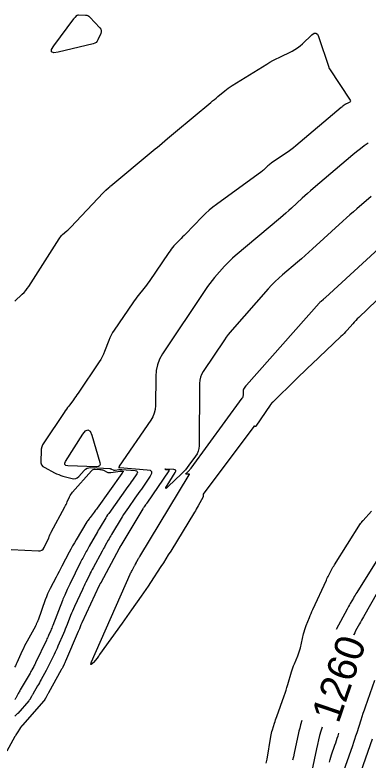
# Model space of a CAD drawing. Extents: x 658976 to 668721, y 639543 to 647196.
# Drawn here: x 661516.6 to 661589.2, y 642628.4 to 642781.7 of the extents above; entities that cross this region are included whole.
import ezdxf

# ---------------------------------------------------------------- set-up
doc = ezdxf.new("R2010")
doc.units = 0
for name, color, linetype in [('Ex_Contour Labels', 7, 'Continuous'), ('Ex_Major Contours', 7, 'Continuous'), ('Ex_Minor Contours', 7, 'Continuous')]:
    doc.layers.add(name, color=color, linetype=linetype)

msp = doc.modelspace()

# ---------------------------------------------------------------- linework, layer by layer
at = {"layer": 'Ex_Major Contours'}
for points in [[(661533.51, 642776.3), (661533.29, 642776.06), (661533.02, 642775.89), (661532.7, 642775.77), (661525.5, 642774.04), (661524.58, 642773.92), (661524.13, 642774.1), (661524.14, 642774.6), (661524.61, 642775.39), (661528.75, 642780.93), (661528.82, 642781.02), (661528.89, 642781.1), (661528.96, 642781.18), (661529.03, 642781.26), (661529.33, 642781.57), (661529.41, 642781.64), (661529.5, 642781.69), (661529.59, 642781.72), (661529.7, 642781.73), (661531.11, 642781.7), (661531.37, 642781.67), (661531.61, 642781.59), (661531.83, 642781.46), (661532.02, 642781.29), (661534.05, 642779.07), (661534.24, 642778.8), (661534.34, 642778.52), (661534.34, 642778.21), (661534.25, 642777.9), (661533.68, 642776.59)], [(661534.1, 642689.24), (661534.01, 642688.96), (661533.76, 642688.81), (661533.37, 642688.77), (661527.5, 642688.97), (661527.09, 642689.04), (661526.87, 642689.22), (661526.85, 642689.49), (661527.02, 642689.88), (661530.56, 642695.49), (661531.13, 642696.19), (661531.62, 642696.38), (661532.05, 642696.07), (661532.4, 642695.24), (661534.04, 642689.63)]]:
    msp.add_lwpolyline(points, close=True, dxfattribs=at)
for points in [[(661516.57, 642722.86), (661518.13, 642724.29), (661518.5, 642724.64), (661518.84, 642725.02), (661519.15, 642725.43), (661519.44, 642725.85), (661525.69, 642735.67), (661525.85, 642735.9), (661526.02, 642736.12), (661526.21, 642736.33), (661526.42, 642736.53), (661527.27, 642737.28), (661527.48, 642737.47), (661527.68, 642737.67), (661527.89, 642737.87), (661528.08, 642738.07), (661534.77, 642745.15), (661534.89, 642745.27), (661535.02, 642745.4), (661535.15, 642745.52), (661535.28, 642745.64), (661535.82, 642746.12), (661535.95, 642746.24), (661536.09, 642746.35), (661536.22, 642746.47), (661536.36, 642746.59), (661544.64, 642753.49), (661545.06, 642753.84), (661545.47, 642754.19), (661545.89, 642754.54), (661546.31, 642754.89), (661547.98, 642756.29), (661548.39, 642756.64), (661548.81, 642756.99), (661549.23, 642757.34), (661549.65, 642757.69), (661556.9, 642763.74), (661557.26, 642764.04), (661557.61, 642764.33), (661557.97, 642764.63), (661558.32, 642764.93), (661559.74, 642766.12), (661560.1, 642766.41), (661560.47, 642766.68), (661560.85, 642766.95), (661561.24, 642767.2), (661568.42, 642771.62), (661569.03, 642771.98), (661569.65, 642772.34), (661570.29, 642772.67), (661570.92, 642772.99), (661573.59, 642774.3), (661574.17, 642774.61), (661574.72, 642774.96), (661575.25, 642775.36), (661575.75, 642775.79), (661577.68, 642777.62), (661578.12, 642777.94), (661578.5, 642777.99), (661578.81, 642777.77), (661579.05, 642777.27), (661581.12, 642770.95), (661581.15, 642770.87), (661581.19, 642770.79), (661581.23, 642770.71), (661581.27, 642770.64), (661585.53, 642764.16), (661585.58, 642764.04), (661585.59, 642763.95), (661585.54, 642763.86), (661585.43, 642763.79), (661584.89, 642763.51), (661584.78, 642763.46), (661584.68, 642763.4), (661584.58, 642763.33), (661584.48, 642763.27), (661584.09, 642762.99), (661583.99, 642762.92), (661583.89, 642762.85), (661583.8, 642762.78), (661583.71, 642762.7), (661574.38, 642754.79), (661573.87, 642754.37), (661573.34, 642753.97), (661572.81, 642753.57), (661572.26, 642753.2), (661569.31, 642751.23), (661569.13, 642751.11), (661568.96, 642750.98), (661568.79, 642750.84), (661568.63, 642750.69), (661568.01, 642750.09), (661567.85, 642749.94), (661567.68, 642749.8), (661567.52, 642749.67), (661567.34, 642749.54), (661558.05, 642742.75), (661557.28, 642742.17), (661556.54, 642741.55), (661555.82, 642740.9), (661555.13, 642740.22), (661551.67, 642736.65), (661551.37, 642736.35), (661551.08, 642736.04), (661550.78, 642735.74), (661550.49, 642735.43), (661549.31, 642734.2), (661549.03, 642733.88), (661548.76, 642733.56), (661548.5, 642733.22), (661548.25, 642732.88), (661544.19, 642726.9), (661543.93, 642726.53), (661543.66, 642726.16), (661543.38, 642725.79), (661543.1, 642725.43), (661541.95, 642723.99), (661541.67, 642723.63), (661541.39, 642723.26), (661541.12, 642722.89), (661540.86, 642722.52), (661537.01, 642716.88), (661536.69, 642716.37), (661536.39, 642715.85), (661536.13, 642715.3), (661535.9, 642714.75), (661535.03, 642712.48), (661534.8, 642711.92), (661534.54, 642711.37), (661534.24, 642710.85), (661533.92, 642710.34), (661529.58, 642703.89), (661529.35, 642703.55), (661529.12, 642703.22), (661528.89, 642702.89), (661528.65, 642702.56), (661527.68, 642701.26), (661527.44, 642700.93), (661527.2, 642700.6), (661526.97, 642700.27), (661526.74, 642699.94), (661522.55, 642693.72), (661522.31, 642693.31), (661522.14, 642692.88), (661522.02, 642692.42), (661521.98, 642691.95), (661521.91, 642690.02), (661521.95, 642689.57), (661522.1, 642689.18), (661522.36, 642688.86), (661522.73, 642688.61), (661524.77, 642687.54), (661525.19, 642687.33), (661525.61, 642687.15), (661526.04, 642686.99), (661526.49, 642686.86), (661528.36, 642686.35), (661528.75, 642686.29), (661529.11, 642686.34), (661529.43, 642686.49), (661529.73, 642686.76), (661530.84, 642688.01), (661531.14, 642688.28), (661531.47, 642688.47), (661531.83, 642688.58), (661532.23, 642688.6), (661536.09, 642688.41), (661536.19, 642688.4), (661536.29, 642688.38), (661536.38, 642688.35), (661536.48, 642688.31), (661536.84, 642688.14), (661536.93, 642688.1), (661537.03, 642688.08), (661537.12, 642688.07), (661537.22, 642688.08), (661537.96, 642688.19), (661538.11, 642688.2), (661538.27, 642688.21), (661538.43, 642688.22), (661538.58, 642688.21), (661541.3, 642688.01), (661541.61, 642687.94), (661541.77, 642687.8), (661541.78, 642687.59), (661541.64, 642687.3), (661540.75, 642686.01), (661540.53, 642685.69), (661540.3, 642685.36), (661540.08, 642685.04), (661539.85, 642684.72), (661535.89, 642679.17), (661535.67, 642678.87), (661535.47, 642678.56), (661535.27, 642678.25), (661535.07, 642677.93), (661534.31, 642676.66), (661534.12, 642676.34), (661533.93, 642676.02), (661533.74, 642675.7), (661533.56, 642675.38), (661531.9, 642672.46), (661531.74, 642672.19), (661531.59, 642671.91), (661531.44, 642671.63), (661531.29, 642671.35), (661530.69, 642670.24), (661530.54, 642669.96), (661530.39, 642669.68), (661530.25, 642669.4), (661530.11, 642669.12), (661527.92, 642664.65), (661527.78, 642664.37), (661527.65, 642664.09), (661527.51, 642663.8), (661527.38, 642663.52), (661526.85, 642662.39), (661526.72, 642662.1), (661526.59, 642661.81), (661526.47, 642661.52), (661526.36, 642661.23), (661524.37, 642656.11), (661524.27, 642655.85), (661524.17, 642655.6), (661524.06, 642655.35), (661523.96, 642655.1), (661523.52, 642654.09), (661523.41, 642653.84), (661523.3, 642653.59), (661523.18, 642653.34), (661523.07, 642653.09), (661520.85, 642648.42), (661520.77, 642648.24), (661520.68, 642648.06), (661520.58, 642647.88), (661520.49, 642647.71), (661520.1, 642647), (661520.01, 642646.83), (661519.91, 642646.65), (661519.81, 642646.48), (661519.71, 642646.31), (661517.7, 642642.86), (661517.59, 642642.67), (661517.48, 642642.49), (661517.38, 642642.3), (661517.27, 642642.11), (661516.77, 642641.2), (661516.71, 642641.1), (661516.64, 642640.99), (661516.57, 642640.9)], [(661591.17, 642662.97), (661588.25, 642657.92), (661588.04, 642657.56), (661587.83, 642657.2), (661587.63, 642656.83), (661587.43, 642656.47), (661586.65, 642655), (661586.46, 642654.63), (661586.28, 642654.25), (661586.22, 642654.1)], [(661579.75, 642635.18), (661579.52, 642634.4), (661579.25, 642633.49), (661579.01, 642632.57), (661578.79, 642631.65), (661578.59, 642630.72), (661577.68, 642626.22)]]:
    msp.add_lwpolyline(points, dxfattribs=at)
at = {"layer": 'Ex_Minor Contours'}
for points in [[(661589.25, 642755.37), (661588.44, 642754.79), (661587.64, 642754.19), (661586.85, 642753.56), (661586.08, 642752.92), (661577.92, 642746.01), (661577.35, 642745.52), (661576.78, 642745.02), (661576.22, 642744.52), (661575.66, 642744.01), (661573.44, 642741.98), (661572.89, 642741.47), (661572.33, 642740.97), (661571.76, 642740.48), (661571.19, 642739.99), (661561.92, 642732.17), (661561.34, 642731.66), (661560.78, 642731.13), (661560.24, 642730.58), (661559.71, 642730.01), (661557.67, 642727.69), (661557.16, 642727.1), (661556.68, 642726.5), (661556.22, 642725.88), (661555.79, 642725.24), (661546.97, 642711.98), (661546.36, 642710.9), (661545.92, 642709.77), (661545.65, 642708.59), (661545.55, 642707.35), (661545.5, 642701.37), (661545.44, 642700.56), (661545.26, 642699.79), (661544.96, 642699.05), (661544.55, 642698.35), (661538.06, 642688.91), (661538.04, 642688.88), (661538.04, 642688.85), (661538.04, 642688.82), (661538.04, 642688.79), (661538.08, 642688.65), (661538.08, 642688.63), (661538.08, 642688.61), (661538.06, 642688.6), (661538.04, 642688.6), (661537.91, 642688.6), (661537.89, 642688.6), (661537.88, 642688.6), (661537.89, 642688.6), (661537.91, 642688.6), (661538.13, 642688.59), (661538.13, 642688.59), (661538.14, 642688.58), (661538.14, 642688.58), (661538.16, 642688.59), (661538.16, 642688.59), (661543.8, 642688.17), (661544.39, 642688.05), (661544.69, 642687.79), (661544.71, 642687.39), (661544.44, 642686.86), (661542.61, 642684.19), (661542.28, 642683.72), (661541.95, 642683.24), (661541.61, 642682.76), (661541.28, 642682.29), (661539.93, 642680.4), (661539.6, 642679.92), (661539.27, 642679.44), (661538.96, 642678.95), (661538.65, 642678.46), (661536.47, 642674.82), (661536.3, 642674.54), (661536.13, 642674.26), (661535.97, 642673.97), (661535.8, 642673.69), (661535.16, 642672.55), (661535, 642672.26), (661534.84, 642671.98), (661534.68, 642671.69), (661534.52, 642671.4), (661532.69, 642667.99), (661532.49, 642667.62), (661532.3, 642667.25), (661532.11, 642666.88), (661531.92, 642666.5), (661531.19, 642665.01), (661531.01, 642664.64), (661530.83, 642664.26), (661530.65, 642663.88), (661530.47, 642663.51), (661528.83, 642660), (661528.63, 642659.55), (661528.43, 642659.09), (661528.24, 642658.63), (661528.05, 642658.17), (661527.33, 642656.3), (661527.15, 642655.84), (661526.96, 642655.38), (661526.77, 642654.92), (661526.57, 642654.46), (661525.45, 642651.88), (661525.26, 642651.45), (661525.07, 642651.03), (661524.88, 642650.6), (661524.68, 642650.18), (661523.88, 642648.5), (661523.68, 642648.08), (661523.47, 642647.67), (661523.26, 642647.26), (661523.04, 642646.85), (661522.01, 642644.98), (661521.83, 642644.66), (661521.65, 642644.33), (661521.47, 642644.01), (661521.28, 642643.69), (661520.29, 642641.99), (661520.22, 642641.87), (661520.16, 642641.76), (661520.09, 642641.64), (661520.03, 642641.53), (661519.77, 642641.06), (661519.71, 642640.95), (661519.63, 642640.84), (661519.56, 642640.73), (661519.47, 642640.63), (661517.2, 642638.04), (661517.14, 642637.98), (661517.09, 642637.92), (661517.03, 642637.86), (661516.96, 642637.81), (661516.71, 642637.6), (661516.65, 642637.55), (661516.59, 642637.49)], [(661589.86, 642744.35), (661586.93, 642741.86), (661586.2, 642741.24), (661585.48, 642740.61), (661584.76, 642739.97), (661584.05, 642739.32), (661577.8, 642733.57), (661577.04, 642732.89), (661576.28, 642732.21), (661575.51, 642731.54), (661574.73, 642730.87), (661571.61, 642728.24), (661570.84, 642727.57), (661570.1, 642726.87), (661569.39, 642726.14), (661568.7, 642725.39), (661561.25, 642716.96), (661560.83, 642716.46), (661560.43, 642715.96), (661560.04, 642715.44), (661559.67, 642714.9), (661555.31, 642708.34), (661554.99, 642707.78), (661554.76, 642707.18), (661554.62, 642706.56), (661554.57, 642705.92), (661554.46, 642693.07), (661554.41, 642692.5), (661554.28, 642691.96), (661554.06, 642691.45), (661553.76, 642690.96), (661552.38, 642689.08), (661552.02, 642688.62), (661551.65, 642688.17), (661551.26, 642687.74), (661550.84, 642687.33), (661548.12, 642684.72), (661547.76, 642684.4), (661547.6, 642684.32), (661547.64, 642684.5), (661547.88, 642684.91), (661549.56, 642687.61), (661549.67, 642687.86), (661549.66, 642688.04), (661549.51, 642688.15), (661549.25, 642688.19), (661547.56, 642688.25), (661547.45, 642688.26), (661547.42, 642688.26), (661547.45, 642688.25), (661547.56, 642688.24), (661548.15, 642688.2), (661548.27, 642688.18), (661548.33, 642688.12), (661548.33, 642688.04), (661548.28, 642687.94), (661543.74, 642681.31), (661543.67, 642681.21), (661543.6, 642681.11), (661543.53, 642681.01), (661543.46, 642680.92), (661543.19, 642680.53), (661543.12, 642680.44), (661543.06, 642680.34), (661542.99, 642680.24), (661542.93, 642680.14), (661538.4, 642672.6), (661538.37, 642672.55), (661538.33, 642672.49), (661538.3, 642672.44), (661538.27, 642672.38), (661538.14, 642672.16), (661538.11, 642672.1), (661538.08, 642672.05), (661538.05, 642671.99), (661538.02, 642671.93), (661534.25, 642664.92), (661534.22, 642664.87), (661534.2, 642664.82), (661534.17, 642664.77), (661534.15, 642664.73), (661534.05, 642664.53), (661534.03, 642664.48), (661534.01, 642664.44), (661533.98, 642664.39), (661533.96, 642664.34), (661530.38, 642656.67), (661530.31, 642656.52), (661530.25, 642656.37), (661530.18, 642656.22), (661530.12, 642656.07), (661529.88, 642655.46), (661529.82, 642655.3), (661529.76, 642655.15), (661529.7, 642655), (661529.63, 642654.85), (661526.99, 642648.76), (661526.92, 642648.61), (661526.85, 642648.46), (661526.78, 642648.31), (661526.71, 642648.16), (661526.43, 642647.56), (661526.36, 642647.41), (661526.29, 642647.27), (661526.21, 642647.12), (661526.13, 642646.97), (661523.54, 642642.26), (661523.47, 642642.13), (661523.4, 642642.01), (661523.33, 642641.89), (661523.26, 642641.77), (661522.88, 642641.12), (661522.86, 642641.07), (661522.83, 642641.03), (661522.81, 642640.99), (661522.78, 642640.94), (661522.68, 642640.77), (661522.66, 642640.72), (661522.63, 642640.68), (661522.6, 642640.64), (661522.57, 642640.6), (661518.2, 642635.61), (661518.18, 642635.59), (661518.17, 642635.58), (661518.16, 642635.57), (661518.14, 642635.55), (661518.08, 642635.5), (661518.06, 642635.49), (661518.05, 642635.48), (661518.04, 642635.46), (661518.02, 642635.45), (661517.82, 642635.21), (661517.78, 642635.17), (661517.74, 642635.12), (661517.71, 642635.07), (661517.68, 642635.02), (661517.05, 642634.01), (661516.94, 642633.83), (661516.83, 642633.64), (661516.72, 642633.45), (661516.61, 642633.26), (661514.95, 642630.28)], [(661598.25, 642730.05), (661587.32, 642719.49), (661587, 642719.18), (661586.68, 642718.86), (661586.38, 642718.53), (661586.08, 642718.19), (661584.89, 642716.84), (661584.59, 642716.51), (661584.28, 642716.18), (661583.96, 642715.86), (661583.64, 642715.55), (661577.62, 642709.86), (661576.8, 642709.09), (661575.98, 642708.31), (661575.17, 642707.52), (661574.36, 642706.73), (661569.62, 642702.09), (661569.57, 642702.04), (661569.52, 642701.99), (661569.48, 642701.94), (661569.43, 642701.89), (661569.25, 642701.67), (661569.21, 642701.62), (661569.17, 642701.57), (661569.13, 642701.51), (661569.09, 642701.45), (661566.14, 642697.1), (661566.12, 642697.07), (661566.09, 642697.05), (661566.05, 642697.05), (661566.01, 642697.06), (661565.84, 642697.12), (661565.8, 642697.13), (661565.77, 642697.13), (661565.74, 642697.11), (661565.71, 642697.08), (661555.33, 642683.16), (661555.31, 642683.12), (661555.29, 642683.08), (661555.29, 642683.03), (661555.29, 642682.98), (661555.33, 642682.79), (661555.33, 642682.74), (661555.33, 642682.7), (661555.32, 642682.65), (661555.3, 642682.61), (661554.26, 642680.71), (661554.08, 642680.38), (661553.89, 642680.05), (661553.7, 642679.73), (661553.5, 642679.41), (661548.63, 642671.43), (661548.14, 642670.63), (661547.64, 642669.83), (661547.13, 642669.03), (661546.62, 642668.24), (661544.46, 642664.93), (661543.99, 642664.23), (661543.52, 642663.52), (661543.04, 642662.83), (661542.56, 642662.13), (661540.61, 642659.37), (661540.12, 642658.68), (661539.63, 642657.99), (661539.14, 642657.3), (661538.65, 642656.61), (661534.03, 642650.14), (661533.9, 642649.96), (661533.77, 642649.78), (661533.63, 642649.61), (661533.49, 642649.43), (661532.74, 642648.52), (661532.7, 642648.46), (661532.64, 642648.41), (661532.59, 642648.36), (661532.53, 642648.31), (661532.27, 642648.11), (661532.23, 642648.09), (661532.21, 642648.09), (661532.2, 642648.11), (661532.21, 642648.15), (661532.3, 642648.45), (661532.31, 642648.46), (661532.31, 642648.48), (661532.32, 642648.49), (661532.32, 642648.5), (661532.35, 642648.56), (661532.36, 642648.57), (661532.36, 642648.59), (661532.37, 642648.6), (661532.38, 642648.62), (661540.3, 642666.66), (661540.39, 642666.86), (661540.48, 642667.05), (661540.58, 642667.25), (661540.68, 642667.44), (661541.21, 642668.41), (661541.26, 642668.49), (661541.31, 642668.58), (661541.35, 642668.66), (661541.4, 642668.75), (661541.57, 642669.09), (661541.62, 642669.18), (661541.66, 642669.27), (661541.71, 642669.35), (661541.76, 642669.43), (661542.04, 642669.9), (661542.1, 642670), (661542.16, 642670.11), (661542.22, 642670.21), (661542.29, 642670.32), (661552.44, 642687.08), (661552.47, 642687.16), (661552.47, 642687.22), (661552.42, 642687.26), (661552.33, 642687.27), (661551.89, 642687.27), (661551.8, 642687.28), (661551.76, 642687.31), (661551.77, 642687.36), (661551.82, 642687.42), (661552.38, 642687.95), (661552.49, 642688.07), (661552.6, 642688.19), (661552.71, 642688.32), (661552.81, 642688.45), (661563.36, 642702.85), (661563.45, 642703), (661563.52, 642703.16), (661563.56, 642703.33), (661563.58, 642703.51), (661563.59, 642704.48), (661563.59, 642704.54), (661563.6, 642704.6), (661563.63, 642704.65), (661563.66, 642704.71), (661564.07, 642705.33), (661564.11, 642705.38), (661564.14, 642705.43), (661564.18, 642705.48), (661564.22, 642705.53), (661579.16, 642722.45), (661579.26, 642722.56), (661579.37, 642722.67), (661579.47, 642722.76), (661579.58, 642722.86), (661580.03, 642723.24), (661580.14, 642723.33), (661580.25, 642723.43), (661580.36, 642723.52), (661580.46, 642723.62), (661593.95, 642736.01)], [(661515.86, 642671.72), (661521.45, 642671.47), (661521.82, 642671.5), (661522.14, 642671.63), (661522.4, 642671.85), (661522.6, 642672.16), (661523.55, 642674.15), (661523.6, 642674.25), (661523.64, 642674.34), (661523.68, 642674.44), (661523.72, 642674.53), (661523.88, 642674.91), (661523.92, 642675.01), (661523.97, 642675.1), (661524.01, 642675.19), (661524.06, 642675.29), (661526.86, 642680.52), (661526.99, 642680.78), (661527.12, 642681.03), (661527.25, 642681.29), (661527.37, 642681.55), (661527.85, 642682.6), (661527.98, 642682.86), (661528.13, 642683.1), (661528.29, 642683.34), (661528.47, 642683.56), (661532.37, 642687.96), (661532.53, 642688.11), (661532.71, 642688.21), (661532.9, 642688.26), (661533.12, 642688.28), (661534.06, 642688.23), (661534.26, 642688.21), (661534.45, 642688.17), (661534.64, 642688.11), (661534.82, 642688.04), (661535.55, 642687.69), (661535.73, 642687.62), (661535.92, 642687.58), (661536.11, 642687.57), (661536.3, 642687.58), (661538.25, 642687.86), (661538.32, 642687.87), (661538.38, 642687.87), (661538.45, 642687.87), (661538.51, 642687.87), (661538.79, 642687.85), (661538.83, 642687.84), (661538.85, 642687.82), (661538.86, 642687.79), (661538.84, 642687.75), (661538.72, 642687.58), (661538.69, 642687.53), (661538.66, 642687.49), (661538.63, 642687.44), (661538.59, 642687.4), (661533.51, 642680.27), (661533.35, 642680.06), (661533.2, 642679.86), (661533.05, 642679.65), (661532.9, 642679.44), (661532.08, 642678.36), (661532.02, 642678.28), (661531.97, 642678.2), (661531.91, 642678.13), (661531.85, 642678.05), (661531.62, 642677.75), (661531.56, 642677.67), (661531.5, 642677.6), (661531.45, 642677.52), (661531.4, 642677.44), (661529.21, 642673.77), (661528.83, 642673.13), (661528.46, 642672.48), (661528.1, 642671.83), (661527.76, 642671.17), (661526.28, 642668.34), (661525.98, 642667.77), (661525.68, 642667.2), (661525.38, 642666.62), (661525.08, 642666.05), (661523.88, 642663.76), (661523.59, 642663.18), (661523.32, 642662.6), (661523.07, 642662), (661522.85, 642661.4), (661521.36, 642657.2), (661521.32, 642657.1), (661521.28, 642656.99), (661521.24, 642656.88), (661521.19, 642656.78), (661521.01, 642656.36), (661520.96, 642656.25), (661520.91, 642656.15), (661520.86, 642656.05), (661520.81, 642655.95), (661519.14, 642652.92), (661518.87, 642652.42), (661518.61, 642651.92), (661518.37, 642651.41), (661518.13, 642650.9), (661517.03, 642648.47), (661516.87, 642648.14), (661516.7, 642647.83), (661516.51, 642647.52)], [(661568.28, 642627.77), (661568.44, 642628.65), (661569.23, 642633.26), (661569.3, 642633.61), (661569.37, 642633.96), (661569.46, 642634.31), (661569.56, 642634.66), (661569.98, 642636.03), (661570.08, 642636.37), (661570.2, 642636.72), (661570.31, 642637.06), (661570.43, 642637.39), (661571.97, 642641.66), (661572.16, 642642.23), (661572.36, 642642.8), (661572.54, 642643.38), (661572.71, 642643.96), (661573.47, 642646.6), (661573.6, 642647.01), (661573.74, 642647.43), (661573.89, 642647.84), (661574.06, 642648.24), (661574.75, 642649.85), (661574.91, 642650.26), (661575.05, 642650.67), (661575.18, 642651.09), (661575.29, 642651.51), (661575.95, 642654.39), (661576.06, 642654.83), (661576.18, 642655.26), (661576.32, 642655.69), (661576.48, 642656.11), (661577.15, 642657.78), (661577.32, 642658.2), (661577.49, 642658.61), (661577.67, 642659.03), (661577.86, 642659.44), (661580.64, 642665.42), (661580.76, 642665.69), (661580.89, 642665.96), (661581.03, 642666.23), (661581.16, 642666.5), (661581.71, 642667.57), (661581.85, 642667.83), (661581.99, 642668.09), (661582.15, 642668.35), (661582.3, 642668.61), (661587.67, 642677.07), (661587.7, 642677.13), (661587.74, 642677.19), (661587.78, 642677.25), (661587.83, 642677.3), (661588, 642677.52), (661588.04, 642677.58), (661588.08, 642677.63), (661588.13, 642677.69), (661588.17, 642677.74), (661589.9, 642679.66)], [(661591.87, 642670.9), (661586.88, 642662.89), (661586.71, 642662.61), (661586.54, 642662.33), (661586.37, 642662.05), (661586.2, 642661.76), (661585.54, 642660.63), (661585.38, 642660.34), (661585.22, 642660.05), (661585.06, 642659.77), (661584.91, 642659.48), (661582.67, 642655.31)], [(661590.54, 642644.81), (661588.62, 642639.33), (661588.39, 642638.67), (661588.16, 642638), (661587.94, 642637.34), (661587.73, 642636.67), (661586.88, 642634.01), (661586.66, 642633.34), (661586.44, 642632.68), (661586.22, 642632.02), (661585.99, 642631.36), (661583.76, 642624.99)], [(661575.61, 642636.59), (661575.34, 642635.68), (661575.15, 642635.03), (661574.98, 642634.38), (661574.82, 642633.72), (661574.68, 642633.06), (661574.04, 642629.88), (661573.88, 642629.13), (661573.7, 642628.39)], [(661581.25, 642628.02), (661581.39, 642628.52), (661581.54, 642629.01), (661581.71, 642629.51), (661582.39, 642631.47), (661582.56, 642631.96), (661582.73, 642632.45), (661582.89, 642632.94), (661583.05, 642633.44), (661583.23, 642633.99)], [(661585.45, 642619.47), (661590.13, 642632.8)]]:
    msp.add_lwpolyline(points, dxfattribs=at)

# ---------------------------------------------------------------- texts
at = {"layer": 'Ex_Contour Labels'}
msp.add_text('1260', height=6, rotation=71.1338, dxfattribs=at).set_placement((661583.13, 642635.78))

doc.saveas('drawing.dxf')
